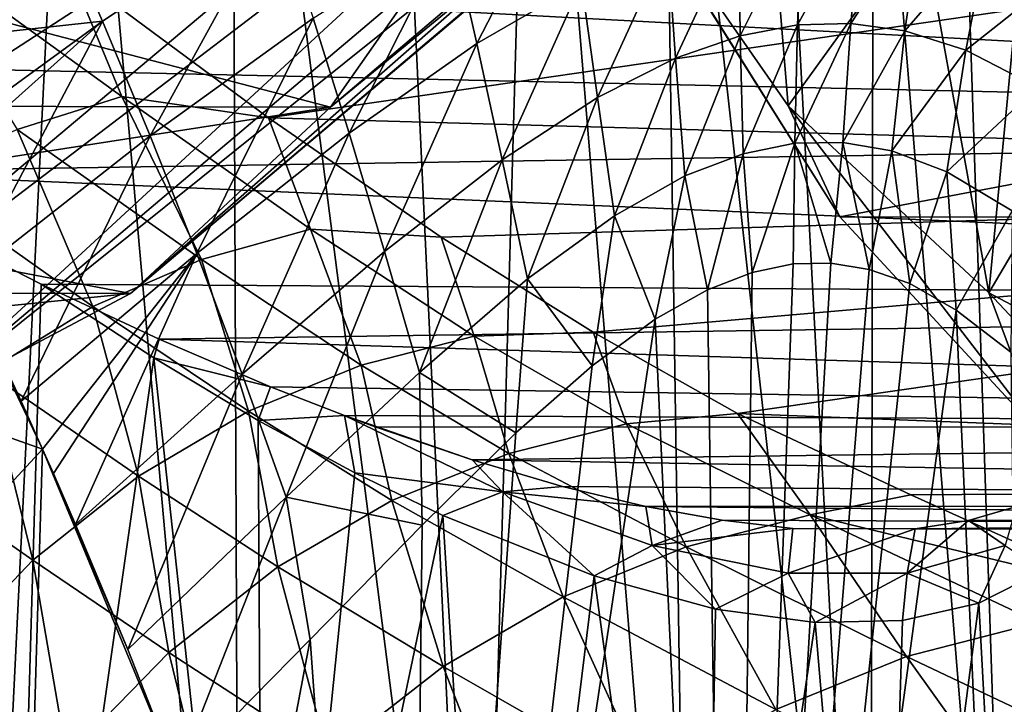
# Model space of a CAD drawing. Header units: metres. Extents: x -62 to 300, y -109 to 109.
# Tile 472 of 656: x 3.12 to 7.51, y 66.15 to 69.21. Entities that reach past the tile are written whole.
import ezdxf

# ---------------------------------------------------------------- set-up
doc = ezdxf.new("R2010")
doc.units = ezdxf.units.M
doc.layers.add('solid_500635', color=7, linetype='CONTINUOUS')

msp = doc.modelspace()

# ---------------------------------------------------------------- linework, layer by layer
at = {"layer": 'solid_500635'}
for points in [[(4.238833, 72.3694, 7.484113), (-2.011914, 69.936035, 6.360205), (-1.229654, 68.816772, 5.243021)], [(4.538654, 71.936081, 7.055925), (4.238833, 72.3694, 7.484113), (-1.229654, 68.816772, 5.243021)], [(4.867285, 71.571831, 6.586591), (4.538654, 71.936081, 7.055925), (-1.229654, 68.816772, 5.243021)], [(8.183251, 71.936768, 1.8509), (4.506262, 68.816772, -2.948715), (5.288522, 69.936035, -4.065899)], [(8.183251, 71.936768, 1.8509), (7.854665, 71.572388, 2.320169), (4.506262, 68.816772, -2.948715)], [(4.761378, 71.800903, -6.706778), (4.066057, 71.736977, -7.150564), (5.163287, 63.182438, -6.642302)], [(5.40658, 71.718979, -6.199647), (4.761378, 71.800903, -6.706778), (5.163287, 63.182438, -6.642302)], [(4.066057, 71.736977, -7.150564), (3.354808, 71.543137, -7.513019), (4.100422, 63.182438, -7.346172)], [(4.066057, 71.736977, -7.150564), (4.100422, 63.182438, -7.346172), (5.163287, 63.182438, -6.642302)], [(5.40658, 71.718979, -6.199647), (5.163287, 63.182438, -6.642302), (6.107603, 63.182438, -5.785922)], [(5.982655, 71.510323, -5.649284), (5.40658, 71.718979, -6.199647), (6.107603, 63.182438, -5.785922)], [(4.867285, 71.571831, 6.586591), (-1.229654, 68.816772, 5.243021), (-0.33718, 67.985085, 3.968436)], [(5.219532, 71.282387, 6.083529), (4.867285, 71.571831, 6.586591), (-0.33718, 67.985085, 3.968436)], [(7.854665, 71.572388, 2.320169), (3.613788, 67.985085, -1.67413), (4.506262, 68.816772, -2.948715)], [(7.854665, 71.572388, 2.320169), (7.502454, 71.282822, 2.82318), (3.613788, 67.985085, -1.67413)], [(3.354808, 71.543137, -7.513019), (2.651461, 71.258827, -7.792735), (2.94341, 63.182438, -7.881373)], [(3.354808, 71.543137, -7.513019), (2.94341, 63.182438, -7.881373), (4.100422, 63.182438, -7.346172)], [(5.982655, 71.510323, -5.649284), (6.107603, 63.182438, -5.785922), (6.911686, 63.182438, -4.796697)], [(6.48439, 71.211044, -5.071441), (5.982655, 71.510323, -5.649284), (6.911686, 63.182438, -4.796697)], [(5.219532, 71.282387, 6.083529), (-0.33718, 67.985085, 3.968436), (0.631211, 67.472931, 2.585431)], [(5.589852, 71.072327, 5.554658), (5.219532, 71.282387, 6.083529), (0.631211, 67.472931, 2.585431)], [(7.502454, 71.282822, 2.82318), (7.13216, 71.072617, 3.352014), (3.613788, 67.985085, -1.67413)], [(6.926635, 70.844452, -4.457282), (6.48439, 71.211044, -5.071441), (6.911686, 63.182438, -4.796697)], [(5.97236, 70.944977, 5.008379), (5.589852, 71.072327, 5.554658), (0.631211, 67.472931, 2.585431)], [(7.13216, 71.072617, 3.352014), (2.645397, 67.472931, -0.291125), (3.613788, 67.985085, -1.67413)], [(7.13216, 71.072617, 3.352014), (6.749668, 70.945122, 3.89827), (2.645397, 67.472931, -0.291125)], [(5.97236, 70.944977, 5.008379), (0.631211, 67.472931, 2.585431), (1.638304, 67.300003, 1.147153)], [(6.361017, 70.902344, 4.453321), (5.97236, 70.944977, 5.008379), (1.638304, 67.300003, 1.147153)], [(6.749668, 70.945122, 3.89827), (6.361017, 70.902344, 4.453321), (2.645397, 67.472931, -0.291125)], [(6.361017, 70.902344, 4.453321), (1.638304, 67.300003, 1.147153), (2.645397, 67.472931, -0.291125)], [(6.926635, 70.844452, -4.457282), (6.911686, 63.182438, -4.796697), (7.557076, 63.182438, -3.697338)], [(7.315115, 70.427216, -3.798837), (6.926635, 70.844452, -4.457282), (7.557076, 63.182438, -3.697338)], [(6.399596, 70.613701, 10.910068), (6.546599, 68.823502, 10.700126), (5.76404, 69.946503, 11.817736)], [(6.399596, 70.613701, 10.910068), (7.139971, 69.647881, 9.852702), (6.546599, 68.823502, 10.700126)], [(7.64598, 69.978027, -3.097243), (7.315115, 70.427216, -3.798837), (7.557076, 63.182438, -3.697338)], [(13.04159, 70.048737, 22.346041), (3.343603, 69.426468, 15.090912), (4.229973, 68.76989, 15.147267)], [(13.64506, 68.505463, 21.484407), (13.04159, 70.048737, 22.346041), (4.229973, 68.76989, 15.147267)], [(2.46194, 69.351845, -5.259462), (5.288522, 69.936035, -4.065899), (4.506262, 68.816772, -2.948715)], [(6.776538, 68.328125, 12.115186), (5.76404, 69.946503, 11.817736), (6.546599, 68.823502, 10.700126)], [(5.993947, 69.575829, 13.232841), (5.76404, 69.946503, 11.817736), (6.776538, 68.328125, 12.115186)], [(5.04376, 69.603119, -10.551456), (5.551913, 69.867058, -10.275092), (5.158444, 69.100212, -10.439846)], [(5.551913, 69.867058, -10.275092), (5.62404, 69.371506, -10.185022), (5.158444, 69.100212, -10.439846)], [(3.27085, 69.696388, -11.540305), (4.263632, 69.711998, -11.007004), (3.489144, 69.20034, -11.34345)], [(3.489144, 69.20034, -11.34345), (4.263632, 69.711998, -11.007004), (3.702202, 68.68927, -11.169149)], [(4.263632, 69.711998, -11.007004), (4.428606, 69.213753, -10.85513), (3.702202, 68.68927, -11.169149)], [(14.104804, 69.691551, 17.994123), (14.751349, 68.724213, 17.070747), (0.538907, 69.487549, 8.239852)], [(3.27085, 69.696388, -11.540305), (2.356177, 69.076752, -11.877828), (2.086667, 69.57074, -12.124965)], [(3.27085, 69.696388, -11.540305), (3.489144, 69.20034, -11.34345), (2.356177, 69.076752, -11.877828)], [(6.326036, 69.642525, -9.7614), (6.610136, 69.691895, -9.576316), (6.331403, 69.134682, -9.720314)], [(6.610136, 69.691895, -9.576316), (6.587683, 69.183525, -9.550754), (6.331403, 69.134682, -9.720314)], [(6.873368, 69.700653, -9.397061), (6.825265, 69.190475, -9.38646), (6.587683, 69.183525, -9.550754)], [(6.610136, 69.691895, -9.576316), (6.873368, 69.700653, -9.397061), (6.587683, 69.183525, -9.550754)], [(6.873368, 69.700653, -9.397061), (7.14001, 69.671074, -9.207148), (6.825265, 69.190475, -9.38646)], [(7.14001, 69.671074, -9.207148), (7.066492, 69.157738, -9.212265), (6.825265, 69.190475, -9.38646)], [(7.14001, 69.671074, -9.207148), (7.438772, 69.588799, -8.982479), (7.066492, 69.157738, -9.212265)], [(6.007569, 69.543884, -9.959414), (6.326036, 69.642525, -9.7614), (6.043814, 69.035126, -9.901833)], [(6.326036, 69.642525, -9.7614), (6.331403, 69.134682, -9.720314), (6.043814, 69.035126, -9.901833)], [(7.139971, 69.647881, 9.852702), (7.440702, 67.988167, 9.423214), (6.546599, 68.823502, 10.700126)], [(7.139971, 69.647881, 9.852702), (7.562438, 69.259308, 9.249357), (7.440702, 67.988167, 9.423214)], [(3.57567, 68.864998, 14.793877), (2.569396, 69.592468, 14.692792), (3.108884, 68.717018, 14.396924)], [(3.343603, 69.426468, 15.090912), (2.569396, 69.592468, 14.692792), (3.57567, 68.864998, 14.793877)], [(4.428606, 69.213753, -10.85513), (5.04376, 69.603119, -10.551456), (4.589605, 68.700615, -10.722285)], [(5.04376, 69.603119, -10.551456), (5.158444, 69.100212, -10.439846), (4.589605, 68.700615, -10.722285)], [(5.993947, 69.575829, 13.232841), (6.776538, 68.328125, 12.115186), (13.291073, 69.563042, 18.328142)], [(7.438772, 69.588799, -8.982479), (7.337481, 69.070457, -9.006339), (7.066492, 69.157738, -9.212265)], [(7.438772, 69.588799, -8.982479), (7.791042, 69.431519, -8.700603), (7.337481, 69.070457, -9.006339)], [(5.62404, 69.371506, -10.185022), (6.007569, 69.543884, -9.959414), (5.696259, 68.859535, -10.109203)], [(6.007569, 69.543884, -9.959414), (6.043814, 69.035126, -9.901833), (5.696259, 68.859535, -10.109203)], [(6.776538, 68.328125, 12.115186), (14.073283, 68.319824, 17.211029), (13.291073, 69.563042, 18.328142)], [(14.751349, 68.724213, 17.070747), (1.347371, 69.020355, 8.155051), (0.538907, 69.487549, 8.239852)], [(4.229973, 68.76989, 15.147267), (3.343603, 69.426468, 15.090912), (3.57567, 68.864998, 14.793877)], [(7.791042, 69.431519, -8.700603), (7.658115, 68.905731, -8.748031), (7.337481, 69.070457, -9.006339)], [(5.158444, 69.100212, -10.439846), (5.62404, 69.371506, -10.185022), (5.271494, 68.582245, -10.345008)], [(5.62404, 69.371506, -10.185022), (5.696259, 68.859535, -10.109203), (5.271494, 68.582245, -10.345008)], [(2.054586, 68.823517, -4.677699), (2.46194, 69.351845, -5.259462), (4.506262, 68.816772, -2.948715)], [(7.562438, 69.259308, 9.249357), (8.008221, 68.951721, 8.612714), (7.440702, 67.988167, 9.423214)], [(3.489144, 69.20034, -11.34345), (2.619816, 68.566818, -11.658169), (2.356177, 69.076752, -11.877828)], [(3.489144, 69.20034, -11.34345), (2.669909, 68.466805, -11.61903), (2.619816, 68.566818, -11.658169)], [(3.489144, 69.20034, -11.34345), (2.8769, 68.04245, -11.466554), (2.669909, 68.466805, -11.61903)], [(3.489144, 69.20034, -11.34345), (3.702202, 68.68927, -11.169149), (2.8769, 68.04245, -11.466554)], [(3.702202, 68.68927, -11.169149), (4.428606, 69.213753, -10.85513), (3.909798, 68.164284, -11.018254)], [(4.428606, 69.213753, -10.85513), (4.589605, 68.700615, -10.722285), (3.909798, 68.164284, -11.018254)], [(6.331403, 69.134682, -9.720314), (6.587683, 69.183525, -9.550754), (6.345001, 68.609024, -9.691034)], [(6.587683, 69.183525, -9.550754), (6.575968, 68.655823, -9.535746), (6.345001, 68.609024, -9.691034)], [(6.825265, 69.190475, -9.38646), (6.790217, 68.65947, -9.385442), (6.575968, 68.655823, -9.535746)], [(6.587683, 69.183525, -9.550754), (6.825265, 69.190475, -9.38646), (6.575968, 68.655823, -9.535746)], [(6.825265, 69.190475, -9.38646), (7.066492, 69.157738, -9.212265), (6.790217, 68.65947, -9.385442)], [(7.066492, 69.157738, -9.212265), (7.008114, 68.622139, -9.2263), (6.790217, 68.65947, -9.385442)], [(7.066492, 69.157738, -9.212265), (7.337481, 69.070457, -9.006339), (7.008114, 68.622139, -9.2263)], [(4.589605, 68.700615, -10.722285), (5.158444, 69.100212, -10.439846), (4.747134, 68.173645, -10.609484)], [(5.158444, 69.100212, -10.439846), (5.271494, 68.582245, -10.345008), (4.747134, 68.173645, -10.609484)], [(6.043814, 69.035126, -9.901833), (6.331403, 69.134682, -9.720314), (6.085652, 68.510017, -9.857597)], [(6.331403, 69.134682, -9.720314), (6.345001, 68.609024, -9.691034), (6.085652, 68.510017, -9.857597)], [(7.337481, 69.070457, -9.006339), (7.25329, 68.528526, -9.038795), (7.008114, 68.622139, -9.2263)], [(7.337481, 69.070457, -9.006339), (7.658115, 68.905731, -8.748031), (7.25329, 68.528526, -9.038795)], [(14.751349, 68.724213, 17.070747), (2.236627, 68.528236, 7.966772), (1.347371, 69.020355, 8.155051)], [(5.696259, 68.859535, -10.109203), (6.043814, 69.035126, -9.901833), (5.771357, 68.332619, -10.048656)], [(6.043814, 69.035126, -9.901833), (6.085652, 68.510017, -9.857597), (5.771357, 68.332619, -10.048656)], [(8.008221, 68.951721, 8.612714), (8.411267, 67.473663, 8.037103), (7.440702, 67.988167, 9.423214)], [(7.658115, 68.905731, -8.748031), (7.544311, 68.355209, -8.804125), (7.25329, 68.528526, -9.038795)], [(3.57567, 68.864998, 14.793877), (3.108884, 68.717018, 14.396924), (3.930956, 68.137489, 14.413161)], [(4.416801, 68.272705, 14.81639), (3.57567, 68.864998, 14.793877), (3.930956, 68.137489, 14.413161)], [(4.229973, 68.76989, 15.147267), (3.57567, 68.864998, 14.793877), (4.416801, 68.272705, 14.81639)], [(5.271494, 68.582245, -10.345008), (5.696259, 68.859535, -10.109203), (5.384664, 68.050598, -10.267893)], [(5.696259, 68.859535, -10.109203), (5.771357, 68.332619, -10.048656), (5.384664, 68.050598, -10.267893)], [(1.619348, 68.367432, -4.056115), (2.054586, 68.823517, -4.677699), (4.506262, 68.816772, -2.948715)], [(1.619348, 68.367432, -4.056115), (4.506262, 68.816772, -2.948715), (3.613788, 67.985085, -1.67413)], [(7.677599, 67.352844, 10.828337), (6.546599, 68.823502, 10.700126), (7.440702, 67.988167, 9.423214)], [(6.776538, 68.328125, 12.115186), (6.546599, 68.823502, 10.700126), (7.677599, 67.352844, 10.828337)], [(4.999525, 68.237175, 15.168205), (4.229973, 68.76989, 15.147267), (4.416801, 68.272705, 14.81639)], [(13.64506, 68.505463, 21.484407), (4.229973, 68.76989, 15.147267), (4.999525, 68.237175, 15.168205)], [(14.751349, 68.724213, 17.070747), (15.472398, 67.951546, 16.041019), (2.236627, 68.528236, 7.966772)], [(3.108884, 68.717018, 14.396924), (2.642622, 68.496788, 13.995668), (3.446904, 67.928421, 14.006264)], [(3.930956, 68.137489, 14.413161), (3.108884, 68.717018, 14.396924), (3.446904, 67.928421, 14.006264)], [(3.909798, 68.164284, -11.018254), (4.589605, 68.700615, -10.722285), (4.111862, 67.626617, -10.891522)], [(4.589605, 68.700615, -10.722285), (4.747134, 68.173645, -10.609484), (4.111862, 67.626617, -10.891522)], [(1.828251, 67.785072, -11.847445), (2.561115, 68.682724, -11.705109), (3.222211, 67.291969, -11.247676)], [(2.561115, 68.682724, -11.705109), (3.126732, 67.505119, -11.303505), (3.222211, 67.291969, -11.247676)], [(2.561115, 68.682724, -11.705109), (2.8769, 68.04245, -11.466554), (3.126732, 67.505119, -11.303505)], [(3.702202, 68.68927, -11.169149), (3.126732, 67.505119, -11.303505), (2.8769, 68.04245, -11.466554)], [(3.702202, 68.68927, -11.169149), (3.909798, 68.164284, -11.018254), (3.126732, 67.505119, -11.303505)], [(6.345001, 68.609024, -9.691034), (6.575968, 68.655823, -9.535746), (6.386235, 68.080185, -9.665035)], [(6.575968, 68.655823, -9.535746), (6.567943, 68.117546, -9.541557), (6.386235, 68.080185, -9.665035)], [(6.575968, 68.655823, -9.535746), (6.736992, 68.121735, -9.422852), (6.567943, 68.117546, -9.541557)], [(6.575968, 68.655823, -9.535746), (6.790217, 68.65947, -9.385442), (6.736992, 68.121735, -9.422852)], [(6.790217, 68.65947, -9.385442), (6.906537, 68.093407, -9.30002), (6.736992, 68.121735, -9.422852)], [(6.790217, 68.65947, -9.385442), (7.008114, 68.622139, -9.2263), (6.906537, 68.093407, -9.30002)], [(6.085652, 68.510017, -9.857597), (6.345001, 68.609024, -9.691034), (6.186107, 68.002594, -9.796227)], [(6.345001, 68.609024, -9.691034), (6.386235, 68.080185, -9.665035), (6.186107, 68.002594, -9.796227)], [(7.008114, 68.622139, -9.2263), (7.088627, 68.029778, -9.163641), (6.906537, 68.093407, -9.30002)], [(7.008114, 68.622139, -9.2263), (7.25329, 68.528526, -9.038795), (7.088627, 68.029778, -9.163641)], [(4.747134, 68.173645, -10.609484), (5.271494, 68.582245, -10.345008), (4.90202, 67.634178, -10.517539)], [(5.271494, 68.582245, -10.345008), (5.384664, 68.050598, -10.267893), (4.90202, 67.634178, -10.517539)], [(2.236627, 68.528236, 7.966772), (3.215212, 68.027199, 7.635392), (3.073639, 63.182438, 7.831503)], [(15.472398, 67.951546, 16.041019), (3.215212, 68.027199, 7.635392), (2.236627, 68.528236, 7.966772)], [(7.25329, 68.528526, -9.038795), (7.295154, 67.911423, -9.003262), (7.088627, 68.029778, -9.163641)], [(7.25329, 68.528526, -9.038795), (7.544311, 68.355209, -8.804125), (7.295154, 67.911423, -9.003262)], [(3.446904, 67.928421, 14.006264), (2.642622, 68.496788, 13.995668), (2.97177, 67.636833, 13.606249)], [(13.64506, 68.505463, 21.484407), (4.999525, 68.237175, 15.168205), (5.676811, 67.813492, 15.186593)], [(13.64506, 68.505463, 21.484407), (5.676811, 67.813492, 15.186593), (6.320836, 67.451012, 15.212338)], [(5.771357, 68.332619, -10.048656), (6.085652, 68.510017, -9.857597), (5.952927, 67.871063, -9.942852)], [(6.085652, 68.510017, -9.857597), (6.186107, 68.002594, -9.796227), (5.952927, 67.871063, -9.942852)], [(14.373447, 67.13604, 20.444361), (13.64506, 68.505463, 21.484407), (6.320836, 67.451012, 15.212338)], [(1.160535, 67.988121, -3.400863), (1.619348, 68.367432, -4.056115), (3.613788, 67.985085, -1.67413)], [(7.544311, 68.355209, -8.804125), (7.539214, 67.724869, -8.805102), (7.295154, 67.911423, -9.003262)], [(5.384664, 68.050598, -10.267893), (5.771357, 68.332619, -10.048656), (5.672553, 67.662659, -10.110525)], [(5.771357, 68.332619, -10.048656), (5.952927, 67.871063, -9.942852), (5.672553, 67.662659, -10.110525)], [(6.776538, 68.328125, 12.115186), (7.677599, 67.352844, 10.828337), (14.073283, 68.319824, 17.211029)], [(4.416801, 68.272705, 14.81639), (3.930956, 68.137489, 14.413161), (4.642171, 67.665962, 14.406774)], [(5.146895, 67.795624, 14.818926), (4.416801, 68.272705, 14.81639), (4.642171, 67.665962, 14.406774)], [(4.999525, 68.237175, 15.168205), (4.416801, 68.272705, 14.81639), (5.146895, 67.795624, 14.818926)], [(5.676811, 67.813492, 15.186593), (4.999525, 68.237175, 15.168205), (5.146895, 67.795624, 14.818926)], [(4.111862, 67.626617, -10.891522), (4.747134, 68.173645, -10.609484), (4.308434, 67.077637, -10.789546)], [(4.747134, 68.173645, -10.609484), (4.90202, 67.634178, -10.517539), (4.308434, 67.077637, -10.789546)], [(3.909798, 68.164284, -11.018254), (3.222211, 67.291969, -11.247676), (3.126732, 67.505119, -11.303505)], [(3.909798, 68.164284, -11.018254), (3.27012, 67.183311, -11.221086), (3.222211, 67.291969, -11.247676)], [(3.909798, 68.164284, -11.018254), (3.368589, 66.956276, -11.169517), (3.27012, 67.183311, -11.221086)], [(3.909798, 68.164284, -11.018254), (4.111862, 67.626617, -10.891522), (3.368589, 66.956276, -11.169517)], [(3.930956, 68.137489, 14.413161), (3.446904, 67.928421, 14.006264), (4.140705, 67.460907, 13.992286)], [(4.642171, 67.665962, 14.406774), (3.930956, 68.137489, 14.413161), (4.140705, 67.460907, 13.992286)], [(6.736992, 68.121735, -9.422852), (6.906537, 68.093407, -9.30002), (6.295321, 60.504406, -9.994057)], [(6.567943, 68.117546, -9.541557), (6.736992, 68.121735, -9.422852), (6.295321, 60.504406, -9.994057)], [(6.386235, 68.080185, -9.665035), (6.567943, 68.117546, -9.541557), (6.295321, 60.504406, -9.994057)], [(6.906537, 68.093407, -9.30002), (7.088627, 68.029778, -9.163641), (6.295321, 60.504406, -9.994057)], [(4.90202, 67.634178, -10.517539), (5.384664, 68.050598, -10.267893), (5.332616, 67.364594, -10.301234)], [(5.384664, 68.050598, -10.267893), (5.672553, 67.662659, -10.110525), (5.332616, 67.364594, -10.301234)], [(6.186107, 68.002594, -9.796227), (6.386235, 68.080185, -9.665035), (6.295321, 60.504406, -9.994057)], [(3.215212, 68.027199, 7.635392), (3.71759, 67.699524, 7.411463), (3.073639, 63.182438, 7.831503)], [(3.741566, 67.781631, 7.399339), (3.71759, 67.699524, 7.411463), (3.215212, 68.027199, 7.635392)], [(15.472398, 67.951546, 16.041019), (3.741566, 67.781631, 7.399339), (3.215212, 68.027199, 7.635392)], [(5.952927, 67.871063, -9.942852), (6.186107, 68.002594, -9.796227), (6.295321, 60.504406, -9.994057)], [(7.088627, 68.029778, -9.163641), (7.295154, 67.911423, -9.003262), (6.295321, 60.504406, -9.994057)], [(0.68258, 67.689247, -2.718272), (1.160535, 67.988121, -3.400863), (3.613788, 67.985085, -1.67413)], [(0.68258, 67.689247, -2.718272), (3.613788, 67.985085, -1.67413), (2.645397, 67.472931, -0.291125)], [(15.472398, 67.951546, 16.041019), (16.250961, 67.387436, 14.929135), (3.741566, 67.781631, 7.399339)], [(8.666383, 66.683411, 9.416207), (7.440702, 67.988167, 9.423214), (8.411267, 67.473663, 8.037103)], [(7.677599, 67.352844, 10.828337), (7.440702, 67.988167, 9.423214), (8.666383, 66.683411, 9.416207)], [(3.446904, 67.928421, 14.006264), (2.97177, 67.636833, 13.606249), (3.649905, 67.171745, 13.586038)], [(4.140705, 67.460907, 13.992286), (3.446904, 67.928421, 14.006264), (3.649905, 67.171745, 13.586038)], [(7.295154, 67.911423, -9.003262), (7.62584, 60.504406, -9.019912), (6.295321, 60.504406, -9.994057)], [(7.295154, 67.911423, -9.003262), (7.539214, 67.724869, -8.805102), (7.62584, 60.504406, -9.019912)], [(5.952927, 67.871063, -9.942852), (6.295321, 60.504406, -9.994057), (4.842099, 60.504406, -10.773408)], [(5.672553, 67.662659, -10.110525), (5.952927, 67.871063, -9.942852), (4.842099, 60.504406, -10.773408)], [(1.828251, 67.785072, -11.847445), (3.222211, 67.291969, -11.247676), (2.445186, 66.451012, -11.460456)], [(3.741566, 67.781631, 7.399339), (4.238668, 67.569908, 7.13937), (3.71759, 67.699524, 7.411463)], [(16.250961, 67.387436, 14.929135), (4.238668, 67.569908, 7.13937), (3.741566, 67.781631, 7.399339)], [(5.146895, 67.795624, 14.818926), (4.642171, 67.665962, 14.406774), (5.300198, 67.271881, 14.408567)], [(5.676811, 67.813492, 15.186593), (5.146895, 67.795624, 14.818926), (5.82539, 67.404259, 14.835773)], [(5.82539, 67.404259, 14.835773), (5.146895, 67.795624, 14.818926), (5.300198, 67.271881, 14.408567)], [(6.320836, 67.451012, 15.212338), (5.676811, 67.813492, 15.186593), (5.82539, 67.404259, 14.835773)], [(3.71759, 67.699524, 7.411463), (4.206534, 63.182438, 7.28593), (3.073639, 63.182438, 7.831503)], [(3.71759, 67.699524, 7.411463), (4.183919, 67.419502, 7.165586), (4.206534, 63.182438, 7.28593)], [(4.238668, 67.569908, 7.13937), (4.183919, 67.419502, 7.165586), (3.71759, 67.699524, 7.411463)], [(4.642171, 67.665962, 14.406774), (4.140705, 67.460907, 13.992286), (4.779548, 67.062317, 13.981467)], [(5.300198, 67.271881, 14.408567), (4.642171, 67.665962, 14.406774), (4.779548, 67.062317, 13.981467)], [(5.332616, 67.364594, -10.301234), (5.672553, 67.662659, -10.110525), (4.842099, 60.504406, -10.773408)], [(2.97177, 67.636833, 13.606249), (2.514792, 67.260689, 13.22342), (3.1793, 66.79644, 13.198299)], [(3.649905, 67.171745, 13.586038), (2.97177, 67.636833, 13.606249), (3.1793, 66.79644, 13.198299)], [(4.111862, 67.626617, -10.891522), (3.601828, 66.397438, -11.064909), (3.368589, 66.956276, -11.169517)], [(4.111862, 67.626617, -10.891522), (4.308434, 67.077637, -10.789546), (3.601828, 66.397438, -11.064909)], [(4.308434, 67.077637, -10.789546), (4.90202, 67.634178, -10.517539), (4.91487, 66.952858, -10.517338)], [(4.90202, 67.634178, -10.517539), (5.332616, 67.364594, -10.301234), (4.91487, 66.952858, -10.517338)], [(4.238668, 67.569908, 7.13937), (4.568542, 67.441193, 6.944181), (4.183919, 67.419502, 7.165586)], [(16.250961, 67.387436, 14.929135), (4.568542, 67.441193, 6.944181), (4.238668, 67.569908, 7.13937)], [(4.140705, 67.460907, 13.992286), (3.649905, 67.171745, 13.586038), (4.271079, 66.767281, 13.564917)], [(4.779548, 67.062317, 13.981467), (4.140705, 67.460907, 13.992286), (4.271079, 66.767281, 13.564917)], [(4.568542, 67.441193, 6.944181), (4.613797, 67.185982, 6.902903), (4.183919, 67.419502, 7.165586)], [(4.568542, 67.441193, 6.944181), (5.2729, 67.100967, 6.435032), (4.613797, 67.185982, 6.902903)], [(5.137992, 67.243462, 6.555308), (5.2729, 67.100967, 6.435032), (4.568542, 67.441193, 6.944181)], [(5.137992, 67.243462, 6.555308), (4.568542, 67.441193, 6.944181), (4.704843, 67.390915, 6.857448)], [(16.250961, 67.387436, 14.929135), (4.704843, 67.390915, 6.857448), (4.568542, 67.441193, 6.944181)], [(6.320836, 67.451012, 15.212338), (5.82539, 67.404259, 14.835773), (6.644843, 66.997986, 14.890584)], [(7.093341, 67.087395, 15.28958), (6.320836, 67.451012, 15.212338), (6.644843, 66.997986, 14.890584)], [(14.373447, 67.13604, 20.444361), (6.320836, 67.451012, 15.212338), (7.093341, 67.087395, 15.28958)], [(4.183919, 67.419502, 7.165586), (4.613797, 67.185982, 6.902903), (4.206534, 63.182438, 7.28593)], [(16.250961, 67.387436, 14.929135), (5.137992, 67.243462, 6.555308), (4.704843, 67.390915, 6.857448)], [(16.250961, 67.387436, 14.929135), (17.07328, 67.041664, 13.754739), (5.137992, 67.243462, 6.555308)], [(5.82539, 67.404259, 14.835773), (5.300198, 67.271881, 14.408567), (6.091488, 66.856041, 14.438674)], [(6.644843, 66.997986, 14.890584), (5.82539, 67.404259, 14.835773), (6.091488, 66.856041, 14.438674)], [(4.91487, 66.952858, -10.517338), (5.332616, 67.364594, -10.301234), (4.842099, 60.504406, -10.773408)], [(2.445186, 66.451012, -11.460456), (3.222211, 67.291969, -11.247676), (3.159353, 65.20282, -11.217307)], [(3.222211, 67.291969, -11.247676), (3.822498, 65.838898, -10.99087), (3.159353, 65.20282, -11.217307)], [(3.222211, 67.291969, -11.247676), (3.601828, 66.397438, -11.064909), (3.822498, 65.838898, -10.99087)], [(3.222211, 67.291969, -11.247676), (3.368589, 66.956276, -11.169517), (3.601828, 66.397438, -11.064909)], [(3.222211, 67.291969, -11.247676), (3.27012, 67.183311, -11.221086), (3.368589, 66.956276, -11.169517)], [(3.1793, 66.79644, 13.198299), (2.514792, 67.260689, 13.22342), (2.739701, 66.337006, 12.839159)], [(5.300198, 67.271881, 14.408567), (4.779548, 67.062317, 13.981467), (5.543062, 66.633591, 13.989899)], [(6.091488, 66.856041, 14.438674), (5.300198, 67.271881, 14.408567), (5.543062, 66.633591, 13.989899)], [(5.137992, 67.243462, 6.555308), (5.54039, 67.125748, 6.235143), (5.2729, 67.100967, 6.435032)], [(17.07328, 67.041664, 13.754739), (5.54039, 67.125748, 6.235143), (5.137992, 67.243462, 6.555308)], [(3.649905, 67.171745, 13.586038), (3.1793, 66.79644, 13.198299), (3.784534, 66.38488, 13.168923)], [(4.271079, 66.767281, 13.564917), (3.649905, 67.171745, 13.586038), (3.784534, 66.38488, 13.168923)], [(4.613797, 67.185982, 6.902903), (5.006572, 66.995285, 6.629002), (4.206534, 63.182438, 7.28593)], [(5.2729, 67.100967, 6.435032), (5.006572, 66.995285, 6.629002), (4.613797, 67.185982, 6.902903)], [(5.54039, 67.125748, 6.235143), (5.912027, 67.036491, 5.899428), (5.2729, 67.100967, 6.435032)], [(17.07328, 67.041664, 13.754739), (5.912027, 67.036491, 5.899428), (5.54039, 67.125748, 6.235143)], [(14.373447, 67.13604, 20.444361), (7.093341, 67.087395, 15.28958), (8.042585, 66.658318, 15.352308)], [(4.308434, 67.077637, -10.789546), (3.822498, 65.838898, -10.99087), (3.601828, 66.397438, -11.064909)], [(4.308434, 67.077637, -10.789546), (4.414676, 66.442856, -10.750117), (3.822498, 65.838898, -10.99087)], [(4.308434, 67.077637, -10.789546), (4.91487, 66.952858, -10.517338), (4.414676, 66.442856, -10.750117)], [(5.2729, 67.100967, 6.435032), (5.681818, 66.726257, 6.068847), (5.006572, 66.995285, 6.629002)], [(5.2729, 67.100967, 6.435032), (5.939356, 66.861801, 5.833281), (5.681818, 66.726257, 6.068847)], [(5.912027, 67.036491, 5.899428), (5.939356, 66.861801, 5.833281), (5.2729, 67.100967, 6.435032)], [(8.042585, 66.658318, 15.352308), (7.093341, 67.087395, 15.28958), (6.644843, 66.997986, 14.890584)], [(4.779548, 67.062317, 13.981467), (4.271079, 66.767281, 13.564917), (5.007694, 66.3228, 13.55438)], [(5.543062, 66.633591, 13.989899), (4.779548, 67.062317, 13.981467), (5.007694, 66.3228, 13.55438)], [(17.07328, 67.041664, 13.754739), (17.919434, 66.925003, 12.5463), (5.912027, 67.036491, 5.899428)], [(5.912027, 67.036491, 5.899428), (6.252197, 66.97419, 5.548699), (5.939356, 66.861801, 5.833281)], [(17.919434, 66.925003, 12.5463), (6.252197, 66.97419, 5.548699), (5.912027, 67.036491, 5.899428)], [(18.765558, 67.041924, 11.337907), (7.35011, 66.973679, 3.981838), (7.11205, 66.936943, 4.402456)], [(17.919434, 66.925003, 12.5463), (18.765558, 67.041924, 11.337907), (7.11205, 66.936943, 4.402456)], [(18.765558, 67.041924, 11.337907), (7.563785, 67.035774, 3.542086), (7.35011, 66.973679, 3.981838)], [(7.35011, 66.973679, 3.981838), (7.563785, 67.035774, 3.542086), (7.513032, 66.861877, 3.585726)], [(5.006572, 66.995285, 6.629002), (5.245462, 63.182438, 6.577601), (4.206534, 63.182438, 7.28593)], [(5.006572, 66.995285, 6.629002), (5.681818, 66.726257, 6.068847), (5.245462, 63.182438, 6.577601)], [(6.644843, 66.997986, 14.890584), (6.091488, 66.856041, 14.438674), (7.074253, 66.367294, 14.44146)], [(7.662501, 66.519096, 14.922726), (6.644843, 66.997986, 14.890584), (7.074253, 66.367294, 14.44146)], [(8.042585, 66.658318, 15.352308), (6.644843, 66.997986, 14.890584), (7.662501, 66.519096, 14.922726)], [(4.414676, 66.442856, -10.750117), (4.91487, 66.952858, -10.517338), (4.842099, 60.504406, -10.773408)], [(6.252197, 66.97419, 5.548699), (6.566148, 66.937202, 5.181492), (5.939356, 66.861801, 5.833281)], [(17.919434, 66.925003, 12.5463), (6.566148, 66.937202, 5.181492), (6.252197, 66.97419, 5.548699)], [(7.35011, 66.973679, 3.981838), (7.513032, 66.861877, 3.585726), (7.075967, 66.737976, 4.391034)], [(7.11205, 66.936943, 4.402456), (7.35011, 66.973679, 3.981838), (7.075967, 66.737976, 4.391034)], [(6.566148, 66.937202, 5.181492), (6.546608, 66.737946, 5.14708), (5.939356, 66.861801, 5.833281)], [(6.566148, 66.937202, 5.181492), (7.11205, 66.936943, 4.402456), (6.546608, 66.737946, 5.14708)], [(7.11205, 66.936943, 4.402456), (7.075967, 66.737976, 4.391034), (6.546608, 66.737946, 5.14708)], [(17.919434, 66.925003, 12.5463), (7.11205, 66.936943, 4.402456), (6.566148, 66.937202, 5.181492)], [(6.091488, 66.856041, 14.438674), (5.543062, 66.633591, 13.989899), (6.490874, 66.129707, 13.965838)], [(5.939356, 66.861801, 5.833281), (6.22243, 66.578522, 5.518516), (5.681818, 66.726257, 6.068847)], [(5.939356, 66.861801, 5.833281), (6.546608, 66.737946, 5.14708), (6.22243, 66.578522, 5.518516)], [(7.074253, 66.367294, 14.44146), (6.091488, 66.856041, 14.438674), (6.490874, 66.129707, 13.965838)], [(7.075967, 66.737976, 4.391034), (7.513032, 66.861877, 3.585726), (7.396471, 66.605354, 3.801862)], [(7.513032, 66.861877, 3.585726), (7.679985, 66.748543, 3.181668), (7.396471, 66.605354, 3.801862)], [(3.1793, 66.79644, 13.198299), (2.739701, 66.337006, 12.839159), (3.330928, 65.917168, 12.80323)], [(3.784534, 66.38488, 13.168923), (3.1793, 66.79644, 13.198299), (3.330928, 65.917168, 12.80323)], [(4.271079, 66.767281, 13.564917), (3.784534, 66.38488, 13.168923), (4.495579, 65.922134, 13.14192)], [(5.007694, 66.3228, 13.55438), (4.271079, 66.767281, 13.564917), (4.495579, 65.922134, 13.14192)], [(5.681818, 66.726257, 6.068847), (6.167215, 63.182438, 5.722339), (5.245462, 63.182438, 6.577601)], [(5.681818, 66.726257, 6.068847), (6.22243, 66.578522, 5.518516), (6.167215, 63.182438, 5.722339)], [(6.546608, 66.737946, 5.14708), (6.666167, 66.518127, 4.975855), (6.22243, 66.578522, 5.518516)], [(6.546608, 66.737946, 5.14708), (7.075967, 66.737976, 4.391034), (6.666167, 66.518127, 4.975855)], [(7.075967, 66.737976, 4.391034), (7.055477, 66.527397, 4.406067), (6.666167, 66.518127, 4.975855)], [(7.075967, 66.737976, 4.391034), (7.396471, 66.605354, 3.801862), (7.055477, 66.527397, 4.406067)], [(7.396471, 66.605354, 3.801862), (7.679985, 66.748543, 3.181668), (7.579912, 63.182438, 3.650293)], [(5.543062, 66.633591, 13.989899), (5.007694, 66.3228, 13.55438), (5.921206, 65.798935, 13.505888)], [(6.490874, 66.129707, 13.965838), (5.543062, 66.633591, 13.989899), (5.921206, 65.798935, 13.505888)], [(7.396471, 66.605354, 3.801862), (7.579912, 63.182438, 3.650293), (6.951202, 63.182438, 4.73925)], [(7.055477, 66.527397, 4.406067), (7.396471, 66.605354, 3.801862), (6.951202, 63.182438, 4.73925)], [(6.22243, 66.578522, 5.518516), (6.666167, 66.518127, 4.975855), (6.167215, 63.182438, 5.722339)], [(6.666167, 66.518127, 4.975855), (6.951202, 63.182438, 4.73925), (6.167215, 63.182438, 5.722339)], [(6.666167, 66.518127, 4.975855), (7.055477, 66.527397, 4.406067), (6.951202, 63.182438, 4.73925)], [(7.662501, 66.519096, 14.922726), (7.074253, 66.367294, 14.44146), (8.294726, 65.787643, 14.362634)], [(2.445186, 66.451012, -11.460456), (3.159353, 65.20282, -11.217307), (2.416229, 64.564964, -11.419086)], [(4.414676, 66.442856, -10.750117), (4.842099, 60.504406, -10.773408), (3.294499, 60.504406, -11.342773)], [(4.414676, 66.442856, -10.750117), (3.294499, 60.504406, -11.342773), (3.822498, 65.838898, -10.99087)], [(3.784534, 66.38488, 13.168923), (3.330928, 65.917168, 12.80323), (4.018154, 65.433907, 12.762126)], [(4.495579, 65.922134, 13.14192), (3.784534, 66.38488, 13.168923), (4.018154, 65.433907, 12.762126)], [(3.330928, 65.917168, 12.80323), (2.739701, 66.337006, 12.839159), (2.921181, 65.366447, 12.477511)], [(7.074253, 66.367294, 14.44146), (6.490874, 66.129707, 13.965838), (7.671431, 65.5317, 13.855578)], [(8.294726, 65.787643, 14.362634), (7.074253, 66.367294, 14.44146), (7.671431, 65.5317, 13.855578)], [(5.007694, 66.3228, 13.55438), (4.495579, 65.922134, 13.14192), (5.376062, 65.374031, 13.071516)], [(5.921206, 65.798935, 13.505888), (5.007694, 66.3228, 13.55438), (5.376062, 65.374031, 13.071516)]]:
    msp.add_3dface(points, dxfattribs=at)

doc.saveas('drawing.dxf')
